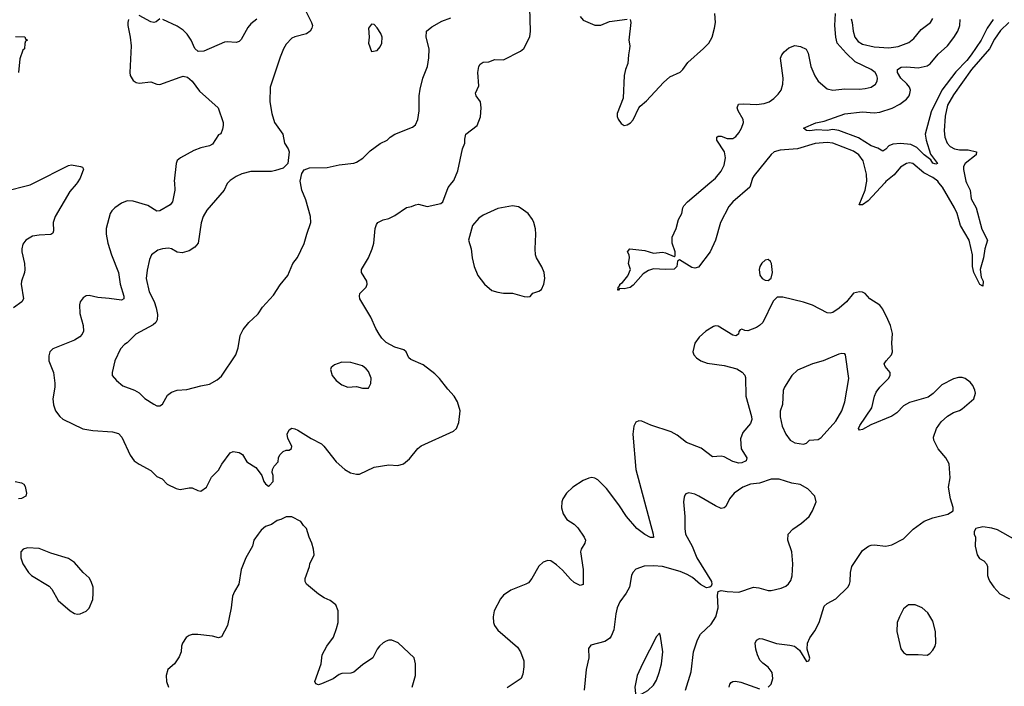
# Model space of a CAD drawing. Header units: inches. Extents: x 1954678 to 2060271, y 904822 to 1016299.
# Tile 367 of 403: x 2048378 to 2055076, y 976577 to 981108. Entities that reach past the tile are written whole.
import ezdxf

# ---------------------------------------------------------------- set-up
doc = ezdxf.new("R2010")
doc.units = ezdxf.units.IN
doc.header["$MEASUREMENT"] = 0
for name, color, linetype in [('C0947', 7, 'Continuous'), ('C0948', 7, 'Continuous'), ('C0957', 7, 'Continuous'), ('C0958', 7, 'Continuous')]:
    doc.layers.add(name, color=color, linetype=linetype)

msp = doc.modelspace()

# ---------------------------------------------------------------- linework, layer by layer
at = {"layer": 'C0947', "color": 5}
for points, elevation in [([(2048203.2, 980000), (2048210, 979978.4), (2048230, 979946.5), (2048250, 979939.2), (2048270, 979940.7), (2048450, 979986.5), (2048476.7, 980000)], 580), ([(2048768.8, 980000), (2048762.3, 979990), (2048718.9, 979941.1), (2048618.8, 979770), (2048605.2, 979730), (2048606.9, 979673.1), (2048602.4, 979657.6), (2048590, 979648), (2048510, 979644.5), (2048464.3, 979635.7), (2048420.4, 979610), (2048398.6, 979581.4), (2048391.4, 979550), (2048392.3, 979530), (2048411.2, 979450), (2048412.9, 979410), (2048410, 979389.3), (2048389.1, 979330), (2048388, 979310), (2048403.6, 979210), (2048392.2, 979190), (2048335.6, 979150)], 580), ([(2049430.1, 980000), (2049433.8, 979950), (2049417.7, 979870), (2049401.6, 979850), (2049330, 979809.4), (2049310, 979806.8), (2049250, 979845), (2049150, 979874), (2049110, 979877.4), (2049070, 979860.5), (2049024.9, 979830), (2049004.9, 979810), (2048994.3, 979790), (2048966.3, 979690), (2048965.3, 979650), (2048977.4, 979590), (2049001.8, 979510), (2049050.9, 979390), (2049061, 979310), (2049085.8, 979230), (2049086.7, 979210), (2049070, 979201.2), (2048985.9, 979214.1), (2048910, 979219.3), (2048850, 979232.7), (2048829.4, 979230.6), (2048810, 979218), (2048788.2, 979190), (2048783.8, 979170), (2048787.4, 979110), (2048810.2, 979030), (2048810.9, 978990), (2048803.5, 978970), (2048787.7, 978952.3), (2048750.1, 978929.9), (2048604, 978870), (2048583.1, 978850), (2048575.6, 978824.4), (2048576.4, 978790), (2048607.2, 978710), (2048617.5, 978637.5), (2048617.4, 978610), (2048604.2, 978530), (2048608.7, 978490), (2048622.4, 978450), (2048650.5, 978410), (2048671.7, 978391.7), (2048806.9, 978326.9), (2048874.7, 978314.7), (2049010, 978306.9), (2049050, 978295.3), (2049073.6, 978270), (2049128.6, 978148.6), (2049155.8, 978110), (2049190, 978085.7), (2049270, 978044.4), (2049310, 978003.8), (2049346, 977986), (2049381, 977950), (2049441.4, 977921.4), (2049470, 977914), (2049530, 977926.8), (2049550, 977926.8), (2049590, 977907.3), (2049610, 977904), (2049649.2, 977930), (2049682.3, 977997.7), (2049730, 978046), (2049753.4, 978086.6), (2049810, 978164.7), (2049830, 978174), (2049870, 978166.8), (2049893.2, 978153.2), (2049922.5, 978102.5), (2049984.7, 978064.7), (2050000, 978043.7)], 620), ([(2049794.7, 980000), (2049790, 979995.1), (2049768.2, 979950), (2049650, 979814), (2049626.7, 979770), (2049612.8, 979727.2), (2049592.2, 979590), (2049570, 979562), (2049530, 979536.1), (2049482.6, 979522.6), (2049450, 979528.2), (2049410, 979551.6), (2049390, 979555.6), (2049350, 979551.8), (2049318.6, 979541.4), (2049275.5, 979510), (2049261.5, 979478.5), (2049244.7, 979404.7), (2049237.6, 979350), (2049259.4, 979259.4), (2049293, 979193), (2049306.7, 979150), (2049315.6, 979104.4), (2049313, 979067), (2049303.7, 979050), (2049285.7, 979034.3), (2049167.3, 978970), (2049110, 978912.7), (2049090, 978899.3), (2049064, 978870), (2049024, 978790), (2049006.8, 978710), (2049007.3, 978690), (2049036.4, 978656.4), (2049078.8, 978618.8), (2049158, 978590), (2049190, 978570.7), (2049230, 978534), (2049290, 978494), (2049310, 978484), (2049330, 978484), (2049350, 978494.8), (2049384.4, 978555.6), (2049410, 978577.1), (2049449.6, 978590.3), (2049514, 978594), (2049610, 978620.4), (2049670, 978630.4), (2049720.7, 978659.3), (2049750, 978685.5), (2049848.2, 978830), (2049862.9, 978877.1), (2049877.4, 978962.6), (2049897.1, 979002.9), (2049936.2, 979050), (2049995.9, 979104.1), (2050000, 979109.9)], 640), ([(2048347.9, 977970), (2048390, 977959.3), (2048404.9, 977950), (2048415.7, 977935.7), (2048424, 977890), (2048419.5, 977870), (2048390, 977854.5), (2048370, 977850.6)], 580), ([(2050000, 977610.2), (2049970.6, 977570), (2049960.5, 977530), (2049915.5, 977450), (2049885.5, 977370), (2049868.7, 977271.3), (2049838.3, 977221.7), (2049825.5, 977190), (2049815.5, 977110), (2049790.4, 976989.7), (2049750, 976914), (2049730, 976906.6), (2049690, 976917), (2049590, 976929.3), (2049550.9, 976929.1), (2049530, 976922), (2049510.8, 976909.2), (2049484.7, 976870), (2049478, 976850), (2049476, 976810), (2049463.5, 976776.5), (2049430.5, 976729.5), (2049386, 976690), (2049374, 976650), (2049377.3, 976610), (2049390.8, 976570.8)], 620)]:
    msp.add_lwpolyline(points, dxfattribs=dict(at, elevation=elevation))
at = {"layer": 'C0947', "color": 5, "elevation": 620}
msp.add_lwpolyline([(2048430, 977519), (2048402, 977510), (2048384.7, 977490), (2048386, 977450), (2048398.8, 977410), (2048438.8, 977350), (2048458.8, 977330), (2048577.2, 977257.2), (2048596.5, 977236.5), (2048640.6, 977160.6), (2048722, 977090), (2048750, 977072.4), (2048770, 977066.7), (2048790, 977068.4), (2048830, 977087.7), (2048851.3, 977108.7), (2048874.3, 977165.7), (2048878.7, 977210), (2048876.9, 977250), (2048865.1, 977290), (2048850, 977315.1), (2048809.4, 977350), (2048750, 977417.2), (2048710, 977446), (2048590, 977482.7), (2048510, 977514)], close=True, dxfattribs=at)
at = {"layer": 'C0948', "color": 5}
for points, elevation in [([(2049330, 981113.6), (2049306.2, 981093.8), (2049290.3, 981089.7), (2049270, 981094.8), (2049190, 981137.2)], 620), ([(2049119.1, 981110), (2049112.7, 981090), (2049112.4, 981070), (2049130.2, 980990.2), (2049135.3, 980930), (2049126.9, 980750), (2049130.3, 980730), (2049150, 980695.5), (2049170, 980681.6), (2049190, 980676.4), (2049270, 980686), (2049310, 980670.6), (2049330, 980668.4), (2049470, 980718.7), (2049490, 980723.7), (2049518.3, 980718.3), (2049550.5, 980690), (2049601.7, 980621.7), (2049727.3, 980510), (2049761.6, 980410), (2049763, 980390), (2049756.7, 980363.3), (2049746.8, 980333.2), (2049730, 980326), (2049690, 980262), (2049670, 980251.1), (2049610, 980237.7), (2049561.8, 980218.2), (2049470.8, 980170), (2049448.8, 980151.2), (2049442.4, 980130), (2049429.3, 980010.7), (2049430.1, 980000)], 620), ([(2049990, 981112.7), (2049950, 981079.3), (2049930, 981056), (2049885.5, 980974.5), (2049870, 980960.9), (2049850, 980954), (2049790, 980958.5), (2049770, 980955.6), (2049630, 980894), (2049591.3, 980891.3), (2049570, 980912), (2049543.9, 980970), (2049517.7, 981010), (2049490, 981038), (2049450, 981065.1), (2049350.7, 981109.3)], 620), ([(2048350, 980994), (2048412.7, 980992.7), (2048418, 980978), (2048431.3, 980970), (2048418, 980962), (2048412.7, 980947.3), (2048411, 980911), (2048399.6, 980900.4), (2048378, 980842), (2048370, 980748.7)], 580), ([(2048476.7, 980000), (2048710, 980118), (2048730, 980120.7), (2048790.8, 980110.8), (2048806, 980106), (2048812.7, 980092.7), (2048788.5, 980030), (2048768.8, 980000)], 580), ([(2050000, 980076.9), (2049950, 980076.9), (2049890, 980060.5), (2049850, 980042.9), (2049810, 980015.6), (2049794.7, 980000)], 640)]:
    msp.add_lwpolyline(points, dxfattribs=dict(at, elevation=elevation))
at = {"layer": 'C0957', "color": 5}
for points, elevation in [([(2050000, 979109.9), (2050030, 979153), (2050103.7, 979236.3), (2050150, 979304.9), (2050202.9, 979370), (2050235.1, 979450), (2050267.3, 979492.7), (2050313.7, 979586.3), (2050330, 979651.3), (2050359.3, 979730), (2050357, 979770), (2050323.8, 979883.8), (2050298, 979950), (2050288, 980000)], 640), ([(2050000, 978043.7), (2050024.7, 978010), (2050038, 977970), (2050050, 977952), (2050070, 977938), (2050078, 977942), (2050102, 977970), (2050102, 978010), (2050095.3, 978030), (2050098, 978050), (2050110, 978074), (2050136.4, 978103.6), (2050138, 978130), (2050148, 978150), (2050170, 978172), (2050190, 978182), (2050210, 978182), (2050227.3, 978192.7), (2050228, 978210), (2050202, 978262), (2050198, 978290), (2050210, 978321), (2050230, 978330.8), (2050250, 978327.3), (2050270, 978317.3), (2050360.4, 978260.4), (2050430, 978224), (2050446.8, 978210), (2050530, 978102.8), (2050590, 978051), (2050628.3, 978028.3), (2050670, 978018.8), (2050690, 978018.8), (2050790, 978067.3), (2050890, 978082), (2050950, 978078), (2050988.7, 978090), (2051030, 978122.8), (2051087, 978193), (2051108.3, 978211.7), (2051329, 978310), (2051349.3, 978330), (2051365.1, 978370), (2051374.7, 978450), (2051356.9, 978510), (2051333.3, 978550), (2051290, 978595.6), (2051234.3, 978670), (2051201.8, 978701.8), (2051121.7, 978761.7), (2051038.2, 978798.2), (2051025.6, 978810), (2051006, 978850), (2050990, 978864.7), (2050930, 978881.8), (2050870, 978914.8), (2050842.4, 978942.4), (2050824.2, 978970), (2050800.8, 979010), (2050766.1, 979086.1), (2050692.3, 979210), (2050689.2, 979230), (2050692.7, 979247.3), (2050735.3, 979290), (2050742, 979310), (2050739, 979330), (2050703.7, 979390), (2050703.7, 979410), (2050749.5, 979490), (2050774.5, 979550), (2050787.3, 979590), (2050797, 979690), (2050803.9, 979716.1), (2050813.2, 979730), (2050850, 979748.2), (2050890, 979757.1), (2050930, 979777.3), (2051010, 979830.6), (2051042, 979838), (2051069.4, 979850.6), (2051090, 979854), (2051150, 979839.1), (2051242, 979858), (2051257.2, 979870), (2051292.8, 979967.2), (2051317.8, 980000)], 620), ([(2053354.1, 980000), (2053345.2, 979970), (2053230, 979869.9), (2053201.7, 979838.3), (2053144.3, 979730), (2053110.6, 979610), (2053075.8, 979530), (2052994.5, 979425.5), (2052970, 979420.3), (2052950, 979424.8), (2052865.3, 979474.8), (2052853.3, 979466.7), (2052848.1, 979430), (2052830, 979411.9), (2052770.6, 979409.4), (2052690, 979414.2), (2052655.8, 979404.3), (2052619.8, 979380.2), (2052550, 979302.9), (2052530, 979287), (2052490, 979279), (2052458, 979282), (2052452, 979270), (2052446, 979270), (2052448.7, 979288.7), (2052459.3, 979300.7), (2052461.2, 979310), (2052477.6, 979322.4), (2052513.8, 979366.2), (2052533.2, 979410), (2052519, 979450), (2052525.2, 979490), (2052522.7, 979510), (2052513.2, 979530), (2052528.7, 979550), (2052630, 979540.3), (2052690, 979521.5), (2052750, 979527.7), (2052770, 979524.4), (2052830, 979497.6), (2052837.4, 979502.6), (2052837.1, 979530), (2052816.5, 979590), (2052816.5, 979630), (2052843.8, 979690), (2052860.4, 979750), (2052881.6, 979790), (2052889.5, 979830), (2052896.6, 979843.4), (2052921.6, 979870), (2053073.4, 980000)], 580), ([(2054262.3, 980000), (2054150, 979876.5), (2054110, 979849.3), (2054088.8, 979848.8), (2054128.3, 979950), (2054138.2, 980000)], 580), ([(2054819.5, 980000), (2054844.2, 979950), (2054850.7, 979890), (2054885.3, 979830), (2054923.3, 979683.3), (2054962.2, 979610), (2054942.7, 979550), (2054935, 979490), (2054910.9, 979410), (2054918.5, 979358.5), (2054931, 979330), (2054930, 979298), (2054910, 979309), (2054867.5, 979390), (2054860.2, 979430), (2054859.2, 979510), (2054835.6, 979610), (2054777.1, 979710), (2054755.8, 979790), (2054737.3, 979830), (2054655.8, 979970), (2054631.2, 980000)], 580), ([(2053470, 976570.4), (2053489.8, 976590.2), (2053501, 976630), (2053496.4, 976670), (2053470, 976706), (2053432.9, 976732.9), (2053413.5, 976753.5), (2053396.9, 976790), (2053386.3, 976830), (2053382, 976870), (2053389.6, 976890.4), (2053410, 976900.5), (2053430, 976900.4), (2053527.1, 976867.1), (2053616.7, 976856.7), (2053648.5, 976848.5), (2053683.4, 976823.4), (2053730, 976746), (2053746, 976750), (2053752.5, 976767.5), (2053735.1, 976830), (2053738, 976870), (2053752.9, 976907.1), (2053787.2, 976952.7), (2053815.8, 977010), (2053850, 977122), (2053870, 977140.3), (2053928.7, 977171.3), (2054011.5, 977250), (2054023, 977270), (2054028, 977290), (2054029.6, 977350), (2054039.5, 977390), (2054110, 977498.8), (2054151.5, 977528.5), (2054170, 977536.4), (2054190, 977539.5), (2054270, 977528.7), (2054310, 977539.3), (2054390, 977579.1), (2054456.2, 977643.8), (2054530, 977699.3), (2054590, 977722), (2054692.5, 977747.5), (2054728, 977770), (2054728.4, 977791.6), (2054709.4, 977850), (2054697, 977930), (2054706.5, 977993.5), (2054699.7, 978090), (2054678, 978130), (2054626.3, 978190), (2054596.3, 978250), (2054593.3, 978270), (2054615.6, 978330), (2054645.7, 978374.3), (2054690, 978413.4), (2054730, 978437.3), (2054770, 978450.8), (2054790, 978464), (2054869.4, 978530.6), (2054879.5, 978570), (2054876.2, 978590), (2054862.3, 978622.3), (2054844.2, 978644.2), (2054810, 978669.6), (2054790, 978675.1), (2054763.7, 978676.3), (2054730, 978667.3), (2054650, 978626.6), (2054591.8, 978568.2), (2054558, 978542), (2054430, 978506.6), (2054390, 978482.3), (2054344.4, 978435.6), (2054310, 978412.2), (2054166.7, 978353.3), (2054110, 978322.3), (2054090, 978317.2), (2054084.7, 978330), (2054092.6, 978350), (2054174.7, 978470), (2054191.7, 978548.3), (2054203.4, 978576.6), (2054228.7, 978611.3), (2054288.2, 978670), (2054298.7, 978690), (2054299.6, 978710), (2054265.1, 978750), (2054258.9, 978770), (2054271.1, 978790), (2054308.4, 978830), (2054314.3, 978850), (2054311.1, 978910), (2054314.9, 978974.9), (2054301.1, 979030), (2054283.5, 979070), (2054250, 979139.5), (2054230, 979167.8), (2054162, 979210), (2054130, 979246), (2054110, 979256), (2054090, 979259.3), (2054050.6, 979249.4), (2054001.6, 979190), (2053953, 979147), (2053910, 979116.9), (2053890, 979113.3), (2053870, 979115.6), (2053770, 979167.1), (2053710, 979188.4), (2053570, 979222.9), (2053530, 979222.7), (2053504.4, 979195.6), (2053433.4, 979050), (2053411.2, 979028.8), (2053390, 979016.3), (2053330, 978993.6), (2053310, 978994.5), (2053290, 979004), (2053279.6, 979000.4), (2053270.7, 978989.3), (2053267.7, 978970), (2053250, 978958.7), (2053230, 978964.2), (2053130, 979023.9), (2053110, 979026.3), (2053098, 979022), (2053044.9, 978990), (2052999.1, 978950), (2052970.8, 978910), (2052956, 978850), (2052964.7, 978830), (2052981, 978810), (2053011.3, 978790), (2053054, 978774), (2053170, 978758.3), (2053255.1, 978735.1), (2053292.5, 978712.5), (2053311.3, 978691.3), (2053316.3, 978676.3), (2053318.3, 978550), (2053356.5, 978410), (2053357.4, 978390), (2053350, 978363.7), (2053297.4, 978302.6), (2053282, 978258), (2053286.5, 978190), (2053325.3, 978130), (2053319.5, 978110), (2053290, 978096.8), (2053270, 978094.4), (2053230, 978104.2), (2053170, 978136.8), (2053150, 978142.3), (2053090, 978137.6), (2053014.6, 978194.6), (2052914.4, 978234.4), (2052850, 978283.1), (2052810, 978305.6), (2052671, 978351), (2052610, 978378.8), (2052590, 978380.9), (2052570, 978372.4), (2052555, 978345), (2052547.7, 978290), (2052570.2, 978050), (2052688.2, 977610), (2052690, 977587.3), (2052670, 977587.6), (2052630, 977607.6), (2052575.6, 977650), (2052505, 977730), (2052454, 977810), (2052370, 977921), (2052310, 977980.5), (2052290, 977992.6), (2052270, 977996.4), (2052250, 977992.4), (2052210, 977975.6), (2052141.7, 977930), (2052097.8, 977890), (2052071.7, 977850), (2052064.9, 977830), (2052064.2, 977790), (2052074.9, 977750), (2052099.3, 977710), (2052150, 977679.5), (2052174.8, 977654.8), (2052218, 977590), (2052226, 977570), (2052221.1, 977550), (2052196.9, 977510), (2052193.4, 977490), (2052212, 977370), (2052210.2, 977269.8), (2052190, 977262), (2052150, 977281.4), (2052124.1, 977304.1), (2052070, 977366.9), (2052030, 977403), (2051990, 977429.6), (2051970, 977431.6), (2051938.9, 977421.1), (2051910, 977392.3), (2051862.6, 977310), (2051838.9, 977281.1), (2051820.7, 977270), (2051718, 977230), (2051670, 977195.8), (2051649.4, 977170.6), (2051605.6, 977090), (2051597.7, 977050), (2051600.2, 977010), (2051607.6, 976990), (2051630, 976959), (2051763.4, 976843.4), (2051785.3, 976810), (2051806.4, 976750), (2051808.4, 976710), (2051801.6, 976658.4), (2051790, 976629.2), (2051694.2, 976565.8)], 620), ([(2052907.2, 976550), (2052945.3, 976674.7), (2052960.4, 976810), (2052988.1, 976891.9), (2053008.3, 976930), (2053080.5, 976999.5), (2053114.3, 977050), (2053128.3, 977110), (2053123.7, 977196.3), (2053130, 977222), (2053150, 977226.8), (2053190, 977220.4), (2053270, 977217.6), (2053370, 977250.3), (2053405.7, 977245.7), (2053468.5, 977228.5), (2053490, 977228), (2053557.2, 977242.8), (2053590, 977257.3), (2053607.5, 977272.5), (2053623.3, 977296.7), (2053633.4, 977326.6), (2053638, 977410), (2053629.7, 977490), (2053604, 977570), (2053606, 977610), (2053636.2, 977643.8), (2053695.2, 977684.8), (2053747.6, 977730), (2053772, 977770), (2053795.1, 977830), (2053786, 977870), (2053740.1, 977920.1), (2053687.9, 977947.9), (2053630, 977958.7), (2053544.2, 977984.2), (2053490, 977985.7), (2053410, 977957.7), (2053350, 977951.9), (2053297.1, 977930), (2053238.7, 977890), (2053207.2, 977850), (2053180.3, 977799.7), (2053170.2, 977789.8), (2053150, 977786.2), (2053110, 977803.1), (2052998, 977870), (2052970, 977882.4), (2052930, 977892.3), (2052910, 977885.2), (2052903.4, 977876.6), (2052897.1, 977862.9), (2052894.4, 977830), (2052902.3, 977730), (2052901.5, 977650), (2052907.1, 977610), (2052951.4, 977530), (2052985, 977450), (2053083, 977290), (2053086.8, 977270), (2053082, 977258), (2053072, 977250), (2053050, 977247), (2053010, 977268.2), (2052955.3, 977315.3), (2052917.8, 977337.8), (2052870, 977357.8), (2052750, 977391.9), (2052690, 977395.8), (2052626.3, 977393.7), (2052570, 977372), (2052548.6, 977351.4), (2052539.3, 977330), (2052525.7, 977250), (2052503.7, 977210), (2052460.3, 977150), (2052442.6, 977110), (2052433.1, 977070), (2052419, 976961), (2052402.2, 976917.8), (2052390, 976901.6), (2052358, 976882), (2052263.8, 976856.2), (2052247.3, 976832.7), (2052248.4, 976770), (2052232.2, 976690), (2052217.6, 976550)], 640), ([(2051047, 976570), (2051069.5, 976650), (2051069.5, 976730), (2051060.9, 976770), (2050952, 976872), (2050910, 976889.3), (2050890, 976889.4), (2050870, 976882.9), (2050850, 976871.8), (2050826, 976850), (2050810.5, 976830), (2050780.7, 976770), (2050710, 976723.7), (2050650, 976672.7), (2050630, 976665.6), (2050570, 976662.9), (2050550, 976656.2), (2050510, 976627.6), (2050430, 976594), (2050410, 976587.3), (2050392.9, 976592.9), (2050386.6, 976610), (2050427.6, 976730), (2050435.6, 976790), (2050467, 976850), (2050511.8, 976910), (2050533.3, 976970), (2050544.2, 977010), (2050545.1, 977090), (2050529.3, 977130), (2050490, 977159.5), (2050450, 977178), (2050410, 977203.7), (2050329.3, 977270), (2050320.9, 977290), (2050319.3, 977310), (2050349.2, 977390), (2050352.3, 977410), (2050380.9, 977470), (2050377, 977510), (2050366, 977550), (2050346, 977590), (2050328.7, 977650), (2050308, 977670), (2050290, 977698), (2050230, 977728), (2050190, 977728), (2050154, 977710), (2050130, 977704), (2050090, 977677.2), (2050050, 977662.7), (2050021.1, 977638.9), (2050000, 977610.2)], 620), ([(2055153.2, 977570), (2055030, 977640.7), (2054990, 977652), (2054930, 977661.2), (2054882, 977650), (2054871.3, 977630), (2054871.3, 977610), (2054878.8, 977590), (2054878, 977530), (2054890.4, 977470.4), (2054906.4, 977446.4), (2054936, 977430), (2054954, 977410), (2054960.5, 977390), (2054962, 977330), (2054968, 977310), (2054976.3, 977290), (2055004, 977250), (2055045.1, 977205.1), (2055110, 977170.4)], 620), ([(2053204.2, 976570), (2053208, 976592), (2053216.6, 976603.4), (2053229.6, 976610.3), (2053247.8, 976612.2), (2053283.9, 976603.9), (2053410, 976559.5)], 620)]:
    msp.add_lwpolyline(points, dxfattribs=dict(at, elevation=elevation))
for points, elevation in [([(2051730, 979843), (2051630, 979826), (2051530, 979779.6), (2051501.5, 979758.5), (2051459.1, 979710), (2051430.5, 979610), (2051448, 979550), (2051454.9, 979490), (2051468.5, 979431.5), (2051494.6, 979370), (2051538.9, 979310), (2051590, 979267.9), (2051630, 979255.6), (2051669.6, 979250.3), (2051730, 979250.4), (2051810, 979226.4), (2051830, 979223.8), (2051850, 979227.7), (2051869, 979250), (2051910, 979262), (2051926.7, 979273.3), (2051943, 979310), (2051949.7, 979350), (2051944.7, 979390), (2051930, 979429.2), (2051894, 979490), (2051886.9, 979510), (2051883.5, 979550), (2051888.3, 979650), (2051885.9, 979685.9), (2051876.3, 979730), (2051866.3, 979750), (2051836.2, 979790), (2051790, 979825.6), (2051770, 979835.6)], 620), ([(2053470, 979479.3), (2053450, 979474.5), (2053426.1, 979453.9), (2053413, 979430), (2053408.7, 979410), (2053412.5, 979372.5), (2053427.7, 979350), (2053450, 979337.3), (2053470, 979334.8), (2053490, 979351.3), (2053498.7, 979390), (2053491.3, 979451.3), (2053485.1, 979465.1)], 620), ([(2053970, 978839.5), (2053950, 978835.6), (2053844, 978790), (2053770, 978769.7), (2053670, 978725.4), (2053630, 978689.6), (2053580.8, 978610), (2053572.1, 978587.9), (2053567.2, 978492.8), (2053550, 978446), (2053551.7, 978408.3), (2053565.6, 978345.6), (2053590, 978290.6), (2053619.3, 978250), (2053650, 978231.8), (2053710, 978222), (2053729.7, 978230.3), (2053750, 978250.7), (2053810, 978255.6), (2053830, 978267.7), (2053930, 978378.4), (2053969.7, 978450), (2053992, 978510), (2054018.3, 978670), (2053996, 978830), (2053990, 978837.2)], 640), ([(2050570, 978780.9), (2050518.8, 978761.2), (2050496, 978744), (2050491, 978730), (2050502.8, 978690), (2050530, 978654.8), (2050570, 978626), (2050610, 978611), (2050670, 978614.8), (2050710, 978602.8), (2050750, 978604), (2050765.8, 978634.2), (2050769.3, 978670.7), (2050750, 978717.2), (2050735.6, 978735.6), (2050710, 978755.1), (2050630, 978778)], 640), ([(2054424.7, 977130), (2054390, 977104), (2054362, 977050), (2054348, 977010), (2054345.5, 976950), (2054372.1, 976832.1), (2054390, 976807.3), (2054410, 976792.7), (2054490, 976793.7), (2054550, 976788), (2054570, 976800.7), (2054590, 976822.8), (2054605.1, 976850), (2054609.6, 976870.4), (2054607.8, 976950), (2054590, 977019), (2054556.2, 977076.2), (2054517.2, 977110), (2054470, 977129.4)], 620), ([(2052730, 976938), (2052710, 976915.3), (2052614, 976730), (2052578.4, 976650), (2052562, 976570), (2052566.8, 976526.8), (2052570, 976522), (2052590, 976518.8), (2052610, 976525.5), (2052650, 976548.7), (2052690, 976584.9), (2052710, 976618), (2052728.4, 976670), (2052743.6, 976730), (2052753.3, 976810), (2052738, 976918)], 660)]:
    msp.add_lwpolyline(points, close=True, dxfattribs=dict(at, elevation=elevation))
at = {"layer": 'C0958', "color": 5}
for points, elevation in [([(2050291.6, 981230), (2050362.6, 981090), (2050368.8, 981070), (2050365.7, 981050), (2050353.4, 981030), (2050328.2, 981011.8), (2050250, 980992.8), (2050230, 980982.4), (2050190, 980942), (2050172, 980910), (2050150, 980853.2), (2050081.6, 980650), (2050079.5, 980550), (2050094, 980470), (2050112.2, 980410), (2050168.4, 980330), (2050178.8, 980270), (2050204, 980230), (2050210.7, 980210), (2050201, 980130), (2050170, 980099), (2050117.5, 980082.5), (2050090, 980077), (2050000, 980076.9)], 640), ([(2051317.8, 980000), (2051330, 980016), (2051359.1, 980080.9), (2051389.5, 980230), (2051407, 980270), (2051404.8, 980295.2), (2051412.3, 980330), (2051490.9, 980389.1), (2051512.7, 980447.3), (2051518, 980510), (2051513.3, 980550), (2051482, 980590), (2051478.4, 980610), (2051500.1, 980659.9), (2051493.3, 980750), (2051500.7, 980790), (2051510, 980806.8), (2051530, 980820.7), (2051570, 980823), (2051610, 980838), (2051670, 980836.3), (2051784.9, 980895.1), (2051806.7, 980913.3), (2051848.5, 980991.5), (2051852.1, 981030), (2051847.8, 981190)], 620), ([(2050288, 980000), (2050286, 980010), (2050298, 980062), (2050313.2, 980086.8), (2050350, 980100.7), (2050470, 980103.8), (2050550, 980121.6), (2050650, 980133), (2050670, 980139.3), (2050712.5, 980167.5), (2050762.9, 980217.1), (2050830, 980266.4), (2050877.2, 980290), (2050897.2, 980310), (2050929.2, 980330), (2051050, 980377.7), (2051070, 980393), (2051086.3, 980430), (2051095.8, 980490), (2051096.2, 980590), (2051103, 980637), (2051119.6, 980710), (2051151.3, 980790), (2051161.1, 980850), (2051164.4, 980910), (2051144, 980990), (2051145.6, 981030), (2051180.3, 981059.7), (2051250, 981098.7), (2051310, 981120.3)], 640), ([(2052190, 981130.8), (2052210, 981106), (2052290, 981070.5), (2052330, 981070.5), (2052390, 981095.8), (2052510, 981112.4)], 620), ([(2052530.8, 981110), (2052535.5, 981090), (2052521.6, 980970), (2052528.5, 980930), (2052527, 980910), (2052518.4, 980870), (2052514.4, 980810), (2052498.7, 980770), (2052490.3, 980730), (2052484.1, 980575.9), (2052442, 980470), (2052443, 980450), (2052450, 980431.3), (2052470, 980402.8), (2052488.8, 980388.8), (2052510, 980393.4), (2052532.3, 980407.7), (2052551.2, 980428.8), (2052589.8, 980510.2), (2052598.9, 980521.1), (2052642.7, 980557.3), (2052758, 980682), (2052800.6, 980719.4), (2052870, 980750.7), (2052890, 980770.8), (2052922.2, 980817.8), (2053030, 980912), (2053065.1, 980950), (2053088.2, 980990), (2053105.4, 981050), (2053110.8, 981090), (2053107.1, 981150)], 620), ([(2053073.4, 980000), (2053110, 980031.3), (2053150, 980078.9), (2053170, 980120.5), (2053178, 980170), (2053171.6, 980210), (2053121.3, 980290), (2053119.5, 980310), (2053130, 980316), (2053150, 980316.5), (2053190, 980301.8), (2053230, 980300.7), (2053250, 980314), (2053270, 980338.9), (2053288.9, 980370), (2053301.8, 980410), (2053298.2, 980430), (2053264.5, 980490), (2053258.5, 980510), (2053266.9, 980533.1), (2053303.6, 980536.4), (2053390, 980531.3), (2053441.5, 980538.5), (2053476, 980550), (2053507.9, 980572.1), (2053538, 980602), (2053558, 980630), (2053569.7, 980670.3), (2053571, 980710), (2053552.5, 980847.5), (2053562.7, 980870), (2053579.3, 980890), (2053610, 980916.4), (2053650, 980932.2), (2053690, 980926), (2053728.7, 980908.7), (2053741.2, 980881.2), (2053760.7, 980790), (2053786.1, 980726.1), (2053810.2, 980690.2), (2053870, 980638.3), (2053910, 980630.2), (2053990, 980637.5), (2054090, 980636.3), (2054130, 980639.7), (2054170, 980650.2), (2054198.9, 980670), (2054210.9, 980690), (2054212.9, 980710), (2054208.7, 980730), (2054197.2, 980750), (2054169.7, 980770), (2054061.9, 980821.9), (2053999.9, 980879.9), (2053939.8, 980950), (2053928.9, 980990), (2053922, 981070), (2053926.3, 981150)], 580), ([(2054034.5, 981114.5), (2054041.7, 981090), (2054048.3, 981030), (2054059.8, 980990), (2054080.5, 980960.5), (2054110, 980942.2), (2054190, 980923.1), (2054290, 980916.8), (2054352.7, 980927.3), (2054426.2, 980953.8), (2054460.4, 980979.6), (2054510, 981041.1), (2054574.7, 981090), (2054590, 981117.3)], 580), ([(2055000.5, 981110), (2054959.7, 981050), (2054918.5, 980970), (2054850, 980869.9), (2054819.7, 980830), (2054746.1, 980753.9), (2054649.8, 980630.2), (2054578, 980482), (2054537.3, 980330), (2054543.2, 980290), (2054574.6, 980194.6), (2054622, 980130), (2054610, 980125.6), (2054590, 980134), (2054575.1, 980155.1), (2054530, 980190.7), (2054479.6, 980239.6), (2054440.9, 980260.9), (2054370, 980266), (2054318.3, 980261.7), (2054290.1, 980249.9), (2054270, 980227.3), (2054250, 980214), (2054214.6, 980234.6), (2054170, 980252), (2054084.3, 980304.3), (2053950, 980355.5), (2053910, 980361.4), (2053870, 980355.9), (2053801.3, 980358.7), (2053752.7, 980352.7), (2053730, 980355.3), (2053708.7, 980370), (2053792.6, 980407.4), (2053850, 980418.7), (2053990, 980468.4), (2054110, 980482), (2054190, 980474.9), (2054230, 980478.9), (2054313.8, 980506.2), (2054365.2, 980534.8), (2054411.2, 980568.8), (2054428.6, 980590), (2054434.2, 980605.8), (2054437.1, 980630), (2054431.8, 980650), (2054413.2, 980673.2), (2054371.1, 980710), (2054348.7, 980750), (2054349.7, 980770.3), (2054373.4, 980786.6), (2054412.3, 980787.7), (2054490, 980780.2), (2054550, 980795.8), (2054571.5, 980808.5), (2054626.5, 980873.5), (2054689.9, 980930), (2054733.5, 980986.5), (2054760.2, 981030), (2054772.6, 981070), (2054776.3, 981110)], 560), ([(2055106.5, 981090), (2055050, 981034.8), (2055010, 980976.5), (2054974, 980910), (2054851.8, 980770), (2054730, 980598.2), (2054690, 980527.8), (2054673.4, 980453.4), (2054667.2, 980352.8), (2054671.6, 980310), (2054687.8, 980270), (2054707.3, 980247.3), (2054736.4, 980230), (2054770, 980224.2), (2054830, 980223.5), (2054885.5, 980210), (2054884.6, 980190), (2054810.2, 980130), (2054798.6, 980110), (2054797.2, 980090), (2054814.5, 980010), (2054819.5, 980000)], 580), ([(2054138.2, 980000), (2054140.2, 980010), (2054138.4, 980058.4), (2054114.6, 980150), (2054085.6, 980190), (2054050, 980215.6), (2053910, 980269.9), (2053870, 980273.8), (2053790, 980266.6), (2053670, 980229.9), (2053550, 980221.7), (2053510.5, 980209.5), (2053490, 980192.5), (2053374.1, 980050), (2053363.1, 980030), (2053354.1, 980000)], 580), ([(2054631.2, 980000), (2054623, 980010), (2054590, 980035.9), (2054528.2, 980068.2), (2054452.8, 980130), (2054430, 980135), (2054410, 980130.7), (2054370, 980105.6), (2054325.5, 980054.5), (2054270, 980008.4), (2054262.3, 980000)], 580)]:
    msp.add_lwpolyline(points, dxfattribs=dict(at, elevation=elevation))
at = {"layer": 'C0958', "color": 5, "elevation": 660}
msp.add_lwpolyline([(2050770, 981078), (2050751.3, 981050), (2050756, 980990), (2050751, 980950), (2050770, 980892), (2050810, 980898), (2050830, 980924.7), (2050840.9, 980950), (2050842.7, 980990), (2050835.3, 981015.3), (2050810, 981054), (2050790, 981075.3)], close=True, dxfattribs=at)

doc.saveas('drawing.dxf')
